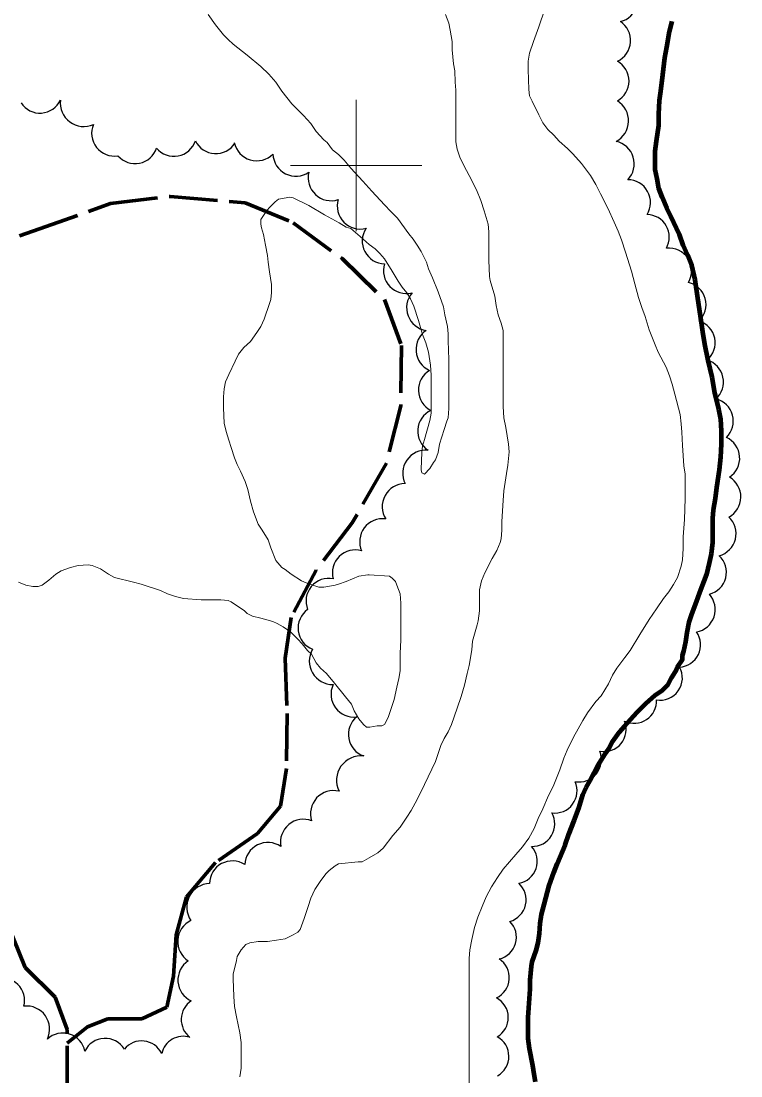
# Model space of a CAD drawing. Extents: x 240591 to 242335, y 5323482 to 5326937.
# Drawn here: x 241749 to 241858.6, y 5325261.4 to 5325422 of the extents above; entities that cross this region are included whole.
import ezdxf

# ---------------------------------------------------------------- set-up
doc = ezdxf.new("R2010")
doc.units = 0
doc.header["$LTSCALE"] = 1.2
doc.linetypes.add('DASH_DOUBLE_DOT', pattern=[9.2, 5, -1.2, 0.3, -1.2, 0.3, -1.2])
doc.linetypes.add('LONG_DASHED', pattern=[7.5, 6, -1.5])
for name, color, linetype, lineweight in [('2', 7, 'Continuous', 13), ('22', 7, 'LONG_DASHED', 70), ('4', 7, 'DASH_DOUBLE_DOT', 53), ('44', 7, 'Continuous', 25), ('61', 7, 'Continuous', 13)]:
    doc.layers.add(name, color=color, linetype=linetype, lineweight=lineweight)

msp = doc.modelspace()

# ---------------------------------------------------------------- linework, layer by layer
at = {"layer": '2', "linetype": 'LONG_DASHED'}
for points in [[(241777.5, 5325423), (241778.6, 5325421.4), (241779.8, 5325419.9), (241780.5, 5325419.2), (241781.3, 5325418.5), (241783.4, 5325416.8), (241785.5, 5325415.1)], [(241813.6, 5325423), (241814.1, 5325421.7), (241814.3, 5325420.6), (241814.6, 5325418.9), (241814.6, 5325417.6), (241814.8, 5325415.5), (241815, 5325414.4), (241815.1, 5325412.7), (241815.2, 5325411.5), (241815.2, 5325409.5), (241815.2, 5325406.3), (241815.2, 5325403.6), (241815.4, 5325402.5), (241815.8, 5325401.3), (241816.4, 5325400), (241817.2, 5325398.5), (241818.3, 5325396.3), (241819, 5325394.7), (241819.5, 5325393.1), (241820.1, 5325391.1), (241820.2, 5325389.9), (241820.2, 5325388.6), (241820.2, 5325385.6), (241820.3, 5325383.1), (241820.4, 5325382.5), (241821.1, 5325380.1), (241821.3, 5325378.7), (241821.6, 5325377.3), (241822.1, 5325376), (241822.4, 5325374.9), (241822.4, 5325374.3)], [(241828.7, 5325423.8), (241827.8, 5325421.1), (241827, 5325418.9), (241826.4, 5325417.1), (241826.2, 5325415.9), (241826.2, 5325414.6), (241826.3, 5325411.6), (241826.4, 5325410.6), (241826.8, 5325409.8), (241827.8, 5325407.7), (241828.4, 5325406.5), (241829.2, 5325405.5), (241830.1, 5325404.6), (241830.9, 5325403.7), (241832.2, 5325402.6), (241833, 5325401.8), (241834.3, 5325400.3), (241835.7, 5325398.5), (241836.5, 5325397.1), (241837.2, 5325395.7), (241838.3, 5325393.5), (241839.3, 5325391.4), (241839.9, 5325390), (241840.4, 5325388.7), (241841, 5325386.8), (241841.9, 5325383.9), (241842.4, 5325382), (241843, 5325379.9), (241843.5, 5325378.4), (241844, 5325377), (241844.6, 5325375), (241845.5, 5325372.7), (241846, 5325371.6), (241847.2, 5325369.3), (241847.7, 5325368), (241848.1, 5325366.7), (241848.5, 5325365.2), (241849.3, 5325362.1), (241849.5, 5325360.7), (241849.6, 5325359.4), (241849.7, 5325357.4), (241849.9, 5325354.3), (241850.1, 5325353), (241850.1, 5325351.6), (241850.1, 5325349.3), (241850, 5325346.1), (241849.9, 5325344.8), (241849.8, 5325343.5), (241849.8, 5325341.7), (241849.7, 5325340), (241849.5, 5325339), (241848.9, 5325337.3), (241848.3, 5325336.2), (241847.6, 5325335.1), (241846.8, 5325334.1), (241845.7, 5325332.5), (241844.6, 5325330.9), (241843.2, 5325328.6), (241841.7, 5325326.2), (241840.9, 5325325.1), (241839.7, 5325323.5), (241839, 5325322.4), (241838.4, 5325321.1), (241837.3, 5325319.3), (241836.5, 5325318.4)], [(241785.5, 5325415.1), (241786.7, 5325413.9), (241787.8, 5325412.7), (241788.7, 5325411.3), (241790.2, 5325409.4), (241790.8, 5325408.8), (241792, 5325407.6), (241793.1, 5325406.4), (241793.9, 5325405.2), (241795.1, 5325403.9), (241795.6, 5325403.5)], [(241795.6, 5325403.5), (241796.4, 5325402.4), (241797.3, 5325401.7), (241798.2, 5325400.8), (241799.2, 5325399.6), (241801, 5325397.6), (241802.4, 5325396.1), (241804.3, 5325394), (241805.3, 5325393), (241806.3, 5325392)], [(241806.3, 5325392), (241808, 5325389.6), (241808.7, 5325388.8), (241809.3, 5325387.9), (241809.9, 5325386.9), (241810.7, 5325385.3), (241811, 5325384.3), (241811.6, 5325382.9), (241812.5, 5325380.8), (241813.3, 5325378.5), (241813.5, 5325377.3), (241813.9, 5325375.5), (241814, 5325374.4), (241814, 5325373.3), (241814.1, 5325370.5), (241814.1, 5325368.6), (241814.1, 5325365.5), (241814.1, 5325363), (241814, 5325361.6), (241813.8, 5325361.1), (241813.4, 5325359.8), (241812.7, 5325357.6), (241812.5, 5325356.3), (241812.1, 5325355.2), (241811.8, 5325354.8), (241811.2, 5325353.9), (241810.4, 5325353), (241810, 5325353.2), (241809.9, 5325353.7), (241809.9, 5325353.8)], [(241822.4, 5325374.3), (241822.4, 5325371.4), (241822.4, 5325371.1)], [(241822.4, 5325371.1), (241822.4, 5325368.2), (241822.4, 5325366), (241822.4, 5325363.3), (241822.5, 5325361.6), (241822.8, 5325360.1), (241823.2, 5325357.6), (241823.3, 5325356.4), (241823.1, 5325354.4), (241822.9, 5325353.1), (241822.5, 5325350.5), (241822.4, 5325349), (241822.2, 5325345.8), (241822.2, 5325344.5), (241822.1, 5325343.2), (241821.9, 5325342.6), (241821.4, 5325341.4), (241820.7, 5325340.2), (241819.6, 5325338), (241819.1, 5325336.8), (241818.8, 5325335.4), (241818.8, 5325333.9), (241818.8, 5325332.2), (241818.6, 5325330.7), (241818.4, 5325330.1), (241817.7, 5325327.6), (241817.6, 5325326.3), (241817.2, 5325323.9), (241816.9, 5325322.7), (241816.5, 5325320.9), (241816, 5325319.2), (241815.4, 5325317.4), (241814.5, 5325314.9), (241814, 5325313.8), (241813.4, 5325312.8), (241812.9, 5325311.7), (241812.5, 5325310.5), (241812.1, 5325309.3), (241811.5, 5325308.1), (241810.4, 5325305.8), (241809.3, 5325303.5), (241808.4, 5325301.8), (241807.7, 5325300.8), (241806.7, 5325299.3), (241805.6, 5325298), (241804.1, 5325296.1), (241803.3, 5325295.4), (241802, 5325294.6), (241800.9, 5325294), (241800.3, 5325294), (241797.3, 5325293.7), (241796.8, 5325293.4), (241795.9, 5325292.7), (241795.4, 5325292.2), (241794.5, 5325291), (241793.7, 5325289.8), (241793.1, 5325288.5), (241792.7, 5325287.2), (241792.1, 5325285.4), (241791.5, 5325283.7), (241791.1, 5325283.3), (241790.4, 5325282.9), (241789.2, 5325282.3), (241787.9, 5325282.1), (241786.5, 5325281.9), (241785.1, 5325281.9), (241783.8, 5325281.7), (241783.2, 5325281.4), (241782.5, 5325280.6), (241781.9, 5325279.6), (241781.8, 5325279), (241781.3, 5325276.9), (241781.3, 5325276.2), (241781.4, 5325273.5), (241781.5, 5325272), (241781.8, 5325270.4), (241782.3, 5325268), (241782.5, 5325266.5), (241782.5, 5325265.2), (241782.5, 5325262.6), (241782.3, 5325261.3)], [(241802, 5325337.7), (241805.1, 5325337.5), (241805.5, 5325337.2), (241806, 5325336.7), (241806.2, 5325336.1), (241806.7, 5325334.8), (241806.8, 5325333.4), (241806.8, 5325332), (241806.8, 5325329.2), (241806.8, 5325327.8), (241806.7, 5325325.7), (241806.7, 5325323.1), (241806.5, 5325321.9), (241806.2, 5325320.6), (241805.8, 5325318.7), (241804.9, 5325316), (241804.3, 5325314.9), (241803.9, 5325314.7), (241803.2, 5325314.7), (241802.1, 5325314.5), (241801.6, 5325314.5), (241801.1, 5325314.9), (241800.4, 5325315.8), (241799.7, 5325317), (241799.3, 5325318), (241798.4, 5325319.1), (241796.7, 5325321.2), (241795.5, 5325322.7), (241794.6, 5325323.5), (241793.9, 5325324.3), (241793.2, 5325325.6), (241792.6, 5325326.2)], [(241836.5, 5325318.4), (241835.2, 5325316.7), (241834.5, 5325315.5), (241833.1, 5325313), (241832.1, 5325311), (241831.6, 5325309.8), (241831, 5325308), (241830, 5325305.5), (241829.3, 5325304.1), (241828.4, 5325302.1), (241827.7, 5325300.6), (241827.1, 5325299.1), (241826.3, 5325297.6), (241825.3, 5325296.3), (241824.3, 5325295.1), (241822.4, 5325292.9), (241821.5, 5325291.6), (241820.6, 5325290.2), (241819.8, 5325288.7), (241819.2, 5325287.2), (241818.5, 5325285.6), (241818, 5325284), (241817.6, 5325282.2), (241817.3, 5325280.6), (241817.2, 5325279.3), (241817.2, 5325277.9), (241817.2, 5325275.2), (241817.2, 5325272.4), (241817.2, 5325269.3), (241817.2, 5325266.8), (241817.2, 5325264.3), (241817.2, 5325261.7), (241817.2, 5325259.2)]]:
    msp.add_lwpolyline(points, dxfattribs=at)
at = {"layer": '2'}
for points in [[(241809.9, 5325353.8), (241810, 5325356.3), (241810.1, 5325357.3), (241810.4, 5325358.3), (241811.2, 5325361.2), (241811.4, 5325362.3), (241811.4, 5325363.4), (241811.4, 5325365.3), (241811.4, 5325368.1), (241811.3, 5325369.6), (241811, 5325371.6), (241810.6, 5325373), (241810.1, 5325374.3), (241809.5, 5325376.4), (241808.8, 5325378.6), (241808.3, 5325379.7), (241807.7, 5325380.6), (241807, 5325381.5), (241806.4, 5325382.4), (241805.5, 5325383.9), (241804.3, 5325385.8), (241803.6, 5325386.6), (241802.9, 5325387.3), (241802, 5325388), (241800.6, 5325389.2), (241799.2, 5325390.4), (241798.5, 5325390.6), (241797.4, 5325391.3), (241795.2, 5325392.5), (241792.8, 5325393.9), (241790.4, 5325395.1), (241789.9, 5325395.2), (241788.2, 5325394.9), (241787.7, 5325394.5), (241786.7, 5325393.5), (241786.1, 5325392.7), (241785.5, 5325391.8), (241785.5, 5325391.1), (241785.6, 5325390.5), (241785.9, 5325389.5), (241786.2, 5325387.9), (241786.5, 5325386.3), (241786.6, 5325385.3), (241786.8, 5325383.8), (241787.1, 5325381.9), (241787.1, 5325380.7), (241787, 5325379.6), (241786.8, 5325379), (241786, 5325376.6), (241785.5, 5325375.5), (241784.9, 5325374.6), (241783.9, 5325373.2), (241782.9, 5325372.3), (241782.1, 5325371.3), (241781.6, 5325370.2), (241780.6, 5325368.2), (241780.1, 5325367.1), (241779.9, 5325366), (241779.8, 5325364.8), (241779.8, 5325363.1), (241779.9, 5325360.8), (241780.2, 5325359.5), (241780.6, 5325358.2), (241781, 5325357.1), (241781.5, 5325355.5), (241781.9, 5325354.5), (241782.4, 5325353.5), (241783.1, 5325351.9), (241783.5, 5325350.7), (241783.9, 5325348.9), (241784.4, 5325347.3), (241785.1, 5325345.4), (241785.7, 5325344.5), (241786.6, 5325343), (241787, 5325341.8), (241787.8, 5325339.9), (241788.7, 5325338.8), (241789.2, 5325338.5), (241790.1, 5325337.8), (241791.7, 5325336.8), (241792.4, 5325336.5), (241794.3, 5325335.8), (241795.1, 5325335.8), (241796.8, 5325336.1), (241797.3, 5325336.3), (241798.5, 5325336.7), (241800.4, 5325337.5), (241801.8, 5325337.7), (241802, 5325337.7)], [(241792.6, 5325326.2), (241791.8, 5325327.2), (241791.1, 5325327.9), (241790, 5325329), (241788.9, 5325329.8), (241788, 5325330.3), (241787.3, 5325330.6), (241785.5, 5325331.1), (241784.2, 5325331.4), (241783.4, 5325331.8), (241783, 5325332.2), (241781, 5325333.6), (241780.5, 5325333.8), (241779.4, 5325333.9), (241778.3, 5325333.9), (241776.4, 5325333.9), (241773.7, 5325334.1), (241772.5, 5325334.4), (241771.3, 5325334.8), (241770.2, 5325335.3), (241767.3, 5325336.3), (241766.1, 5325336.6), (241763.2, 5325337.3), (241762.3, 5325337.8), (241761.1, 5325338.6), (241759.8, 5325339.1), (241759.2, 5325339.2), (241757.7, 5325339.1), (241756.5, 5325338.8), (241755.1, 5325338.3), (241754.3, 5325337.8), (241753.2, 5325336.9), (241752.2, 5325336.1), (241751.6, 5325335.9), (241750.8, 5325335.9), (241749.7, 5325336.1), (241748.6, 5325336.6)]]:
    msp.add_lwpolyline(points, dxfattribs=at)
at = {"layer": '22'}
for points in [[(241756, 5325258.8), (241756, 5325268.5), (241754.2, 5325273.4), (241749.6, 5325277.9), (241746.7, 5325285.1), (241743.8, 5325299.6), (241738.7, 5325315.3), (241732.4, 5325331.5), (241728.8, 5325341.2), (241725.8, 5325354.1), (241722.4, 5325364.5), (241717.6, 5325376), (241712, 5325386.5), (241706.2, 5325394.8), (241698, 5325400.1), (241688.7, 5325404), (241674.7, 5325408.9), (241658.5, 5325415.5)], [(241706.3, 5325394.7), (241715.5, 5325389.8), (241722.9, 5325385.7), (241731.8, 5325384.4), (241740.2, 5325386.5), (241750.8, 5325390), (241762.6, 5325394.2), (241771.7, 5325395.3), (241783.1, 5325394.3)], [(241783.1, 5325394.3), (241790.4, 5325391.3), (241797.9, 5325385.8), (241804.3, 5325379.6), (241806.9, 5325372.6), (241806.8, 5325363.4), (241804.6, 5325354.7), (241799.4, 5325345.6), (241793.9, 5325338.4), (241790.1, 5325331.2), (241789.2, 5325325), (241789.5, 5325316.6), (241789.4, 5325308.2), (241788.5, 5325302.5), (241785, 5325298.3), (241778.6, 5325293.9), (241774.2, 5325288.7), (241772.6, 5325282.9), (241772.2, 5325276.6), (241771.2, 5325271.9), (241767.4, 5325270.1), (241762.2, 5325270.1), (241759.1, 5325268.9), (241756, 5325266.4)]]:
    msp.add_lwpolyline(points, dxfattribs=at)
at = {"layer": '4', "linetype": 'Continuous', "lineweight": 90}
for points in [[(241848.9, 5325323.7), (241849.7, 5325324.8), (241849.7, 5325325.4), (241849.9, 5325326.1), (241850.2, 5325327.5), (241850.4, 5325328.9), (241850.7, 5325330.5), (241851.1, 5325331.7), (241851.8, 5325333.6), (241852.3, 5325335), (241853.4, 5325337.8), (241853.8, 5325339.5), (241854.1, 5325340.9), (241854.3, 5325342.6), (241854.3, 5325343.8), (241854.3, 5325346.3), (241854.4, 5325347.6), (241854.7, 5325349.3), (241854.9, 5325351), (241855.3, 5325353.7), (241855.5, 5325355.6), (241855.6, 5325357.6), (241855.6, 5325359.6), (241855.5, 5325361.4), (241855.2, 5325362.9), (241854.6, 5325365.4), (241854.2, 5325367.8), (241853.6, 5325370.3), (241853.1, 5325372.8), (241852.8, 5325374.7), (241852.4, 5325377.1), (241852, 5325379.8), (241851.6, 5325382.6), (241851.1, 5325384.8), (241850.5, 5325386.3), (241849.8, 5325387.9), (241849.2, 5325389.5), (241847.9, 5325392.3), (241847.3, 5325393.5), (241846.6, 5325395.2), (241846.1, 5325396.5), (241845.8, 5325398), (241845.5, 5325399.4), (241845.5, 5325400.7), (241845.5, 5325402.2), (241845.7, 5325403.7), (241846.1, 5325406.1), (241846.1, 5325407.8), (241846.2, 5325409.9), (241846.4, 5325411.3), (241846.7, 5325413.8), (241847, 5325416.4), (241847.3, 5325418), (241847.7, 5325420.4), (241848.1, 5325422)], [(241835, 5325305.3), (241835.6, 5325306.4), (241836.9, 5325308.8), (241837.8, 5325310.3), (241838.5, 5325311.3), (241839.1, 5325312.4), (241840.1, 5325313.8), (241840.8, 5325314.6), (241842.8, 5325316.8), (241844.1, 5325318.1), (241845.5, 5325319.4), (241846.6, 5325320.1), (241847.5, 5325321), (241848, 5325322), (241848.6, 5325323), (241848.9, 5325323.7)], [(241827.3, 5325260.5), (241827.1, 5325261.7), (241826.9, 5325263), (241826.4, 5325265.6), (241826.2, 5325267.1), (241826.2, 5325268.7), (241826.2, 5325270.3), (241826.3, 5325271.8), (241826.4, 5325273.2), (241826.5, 5325274.6), (241826.5, 5325276), (241826.7, 5325278.1), (241826.8, 5325278.8), (241827.4, 5325280.5), (241827.7, 5325281.7), (241827.9, 5325283.1), (241828, 5325284.6), (241828.2, 5325286), (241828.6, 5325287.5), (241829.4, 5325290.4), (241830.1, 5325292.4), (241830.6, 5325293.7), (241831.8, 5325296.6), (241832.4, 5325298.2), (241833.2, 5325300.3), (241833.9, 5325302.2), (241834.5, 5325304.2), (241835, 5325305.3)]]:
    msp.add_lwpolyline(points, dxfattribs=at)
at = {"layer": '44'}
for centre, radius, start, end in [((241849.76, 5325378.808), 3.499, 314.67146, 76.44699), ((241851.185, 5325373.012), 3.466, 310.58782, 72.62501), ((241812.606, 5325372.008), 3.493, 123.76131, 245.81269), ((241852.446, 5325367.06), 3.466, 311.65759, 73.33842), ((241853.939, 5325361.088), 3.478, 314.56912, 76.51943), ((241854.915, 5325355.459), 3.474, 303.44075, 65.06692), ((241855.102, 5325349.553), 3.469, 297.99516, 60.11718), ((241854.367, 5325343.955), 3.465, 285.10438, 47.00662), ((241852.897, 5325338.09), 3.462, 284.61183, 46.71933), ((241851.192, 5325332.415), 3.472, 280.42317, 42.0494), ((241849.028, 5325327.05), 3.406, 273.23724, 34.92499), ((241837.707, 5325314.179), 3.405, 259.56923, 21.73023), ((241833.937, 5325309.558), 3.4, 260.05172, 21.96629), ((241777.833, 5325287.094), 3.619, 92.26282, 214.20216), ((241776.354, 5325281.881), 3.521, 115.46703, 237.26412), ((241776.349, 5325276.007), 3.477, 123.09249, 245.19948)]:
    msp.add_arc(centre, radius, start, end, dxfattribs=at)
for centre, major_axis, ratio, start_param, end_param in [((241839.416, 5325425.295), (3.343, -0.936), 0.999804, 5.2217982, 7.3460076), ((241838.313, 5325419.034), (3.457, -0.264), 0.999213, 5.2221513, 7.3441914), ((241838.081, 5325412.86), (-1.757, 2.991), 0.999995, 3.1189436, 5.2435359), ((241751.876, 5325411.414), (-0.396, -3.41), 0.999884, 5.4055607, 7.535356), ((241758.539, 5325409.525), (-2.125, -2.888), 0.996799, 5.2205437, 7.3394699), ((241837.957, 5325406.808), (3.523, -0.107), 0.999868, 5.2212895, 7.3442352), ((241763.197, 5325404.914), (-3.271, -1.154), 0.999962, 5.5454084, 7.6750828), ((241772.264, 5325404.859), (0.391, -3.426), 0.999268, 5.2903876, 7.4160477), ((241778.634, 5325405.266), (-0.19, -3.444), 0.999995, 5.2192555, 7.3464891), ((241838.847, 5325400.274), (3.482, -0.107), 0.999962, 5.5443924, 7.6727634), ((241766.355, 5325403.703), (-0.452, -3.388), 0.999961, 5.5492669, 7.6767442), ((241784.888, 5325404.267), (-1.093, -3.363), 0.996015, 5.2485616, 7.36829), ((241790.835, 5325401.877), (2.91, 1.94), 0.999984, 2.5944905, 4.7211212), ((241796.199, 5325398.144), (-2.392, -2.557), 0.999979, 5.2219641, 7.3492792), ((241841.345, 5325394.382), (3.037, 1.675), 0.999978, 5.2229999, 7.3486314), ((241800.617, 5325393.811), (-2.614, -2.31), 0.998151, 5.2665028, 7.3905713), ((241844.225, 5325389.105), (-1.58, 3.063), 0.999939, 3.7221058, 5.7882118), ((241804.414, 5325388.521), (-3.089, -1.609), 0.999995, 5.2179997, 7.3463192), ((241847.621, 5325383.983), (-1.761, 2.966), 0.999939, 3.6366102, 5.862106), ((241807.649, 5325384.004), (-2.526, -2.409), 0.998943, 5.2195999, 7.3404441), ((241811.171, 5325378.367), (2.721, -2.189), 0.999995, 3.1169556, 5.2442907), ((241812.971, 5325365.833), (-3.486, -0.107), 0.999865, 5.2226006, 7.3479941), ((241812.848, 5325359.577), (-3.473, 0.243), 0.999951, 5.2191654, 7.345589), ((241810.615, 5325353.149), (-2.354, 2.628), 0.999932, 5.4591181, 7.582114), ((241807.487, 5325348.071), (-2.961, 1.902), 0.999295, 5.2930259, 7.4156067), ((241804.023, 5325342.75), (-2.786, 2.097), 0.998622, 5.2169838, 7.3461639), ((241799.856, 5325338.016), (-2.238, 2.648), 0.999276, 5.2935398, 7.4205791), ((241795.833, 5325333.703), (-2.213, -2.664), 0.999758, 3.6365381, 5.7882397), ((241794.624, 5325329.587), (0.426, -3.436), 0.999864, 3.635745, 5.789033), ((241796.432, 5325324.554), (-3.072, -1.794), 0.998984, 5.2212473, 7.3448674), ((241846.291, 5325321.982), (1.797, 2.852), 0.999748, 3.5191127, 5.7923577), ((241799.667, 5325319.533), (-2.814, -2.067), 0.999464, 5.2156614, 7.3451672), ((241842.344, 5325318.484), (2.747, 1.974), 0.999856, 3.6384085, 5.7155564), ((241802.304, 5325313.396), (-3.435, -0.56), 0.993887, 5.2375611, 7.3554533), ((241800.762, 5325306.407), (-2.921, 2.345), 0.999269, 5.2846257, 7.4154772), ((241830.237, 5325304.833), (2.724, -2.041), 0.999909, 5.2205594, 7.3426444), ((241796.572, 5325301.343), (-2.582, 2.387), 0.999868, 5.2208135, 7.3454668), ((241826.832, 5325299.761), (2.921, -1.747), 0.99991, 5.2155262, 7.3450298), ((241791.973, 5325296.991), (-2.058, 2.825), 0.999018, 5.2849451, 7.4092967), ((241786.565, 5325293.439), (-0.978, 3.38), 0.999889, 5.4054256, 7.5294824), ((241824.174, 5325294.091), (-0.671, 3.335), 0.999995, 3.1160305, 5.2437211), ((241781.166, 5325290.668), (-1.802, -2.973), 0.999995, 3.1137843, 5.2450789), ((241822.472, 5325288.215), (3.317, -0.778), 0.99991, 5.2216612, 7.3482089), ((241820.995, 5325282.536), (3.245, -1.059), 0.997854, 5.2595196, 7.3826545), ((241819.918, 5325276.38), (3.376, -0.407), 0.998455, 5.2668657, 7.3944237), ((241746.112, 5325272.874), (2.352, 2.5), 0.992717, 5.2143689, 7.3271042), ((241749.823, 5325268.528), (2.868, 2.051), 0.999868, 5.2203912, 7.3477148), ((241776.84, 5325269.99), (0.358, -3.443), 0.999864, 3.6363941, 5.505791), ((241819.766, 5325270.299), (3.395, 0.068), 0.999432, 5.2216898, 7.3484072), ((241755.353, 5325264.537), (2.029, 2.746), 0.999961, 5.5470705, 7.6761062), ((241761.79, 5325263.691), (-2.877, -1.892), 0.999995, 3.1131342, 5.2446036), ((241773.698, 5325264.074), (-3.062, -1.458), 0.99548, 3.9735121, 5.6058414), ((241819.846, 5325264.384), (3.35, -0.603), 0.999882, 5.4047021, 7.5314288), ((241767.361, 5325263.382), (-3.263, 0.911), 0.995202, 3.8655599, 5.8774738)]:
    msp.add_ellipse(centre, major_axis=major_axis, ratio=ratio, start_param=start_param, end_param=end_param, dxfattribs=at)
at = {"layer": '61'}
for points in [[(241800, 5325410), (241800, 5325400), (241800, 5325390)], [(241790, 5325400), (241800, 5325400), (241810, 5325400)]]:
    msp.add_lwpolyline(points, dxfattribs=at)

doc.saveas('drawing.dxf')
